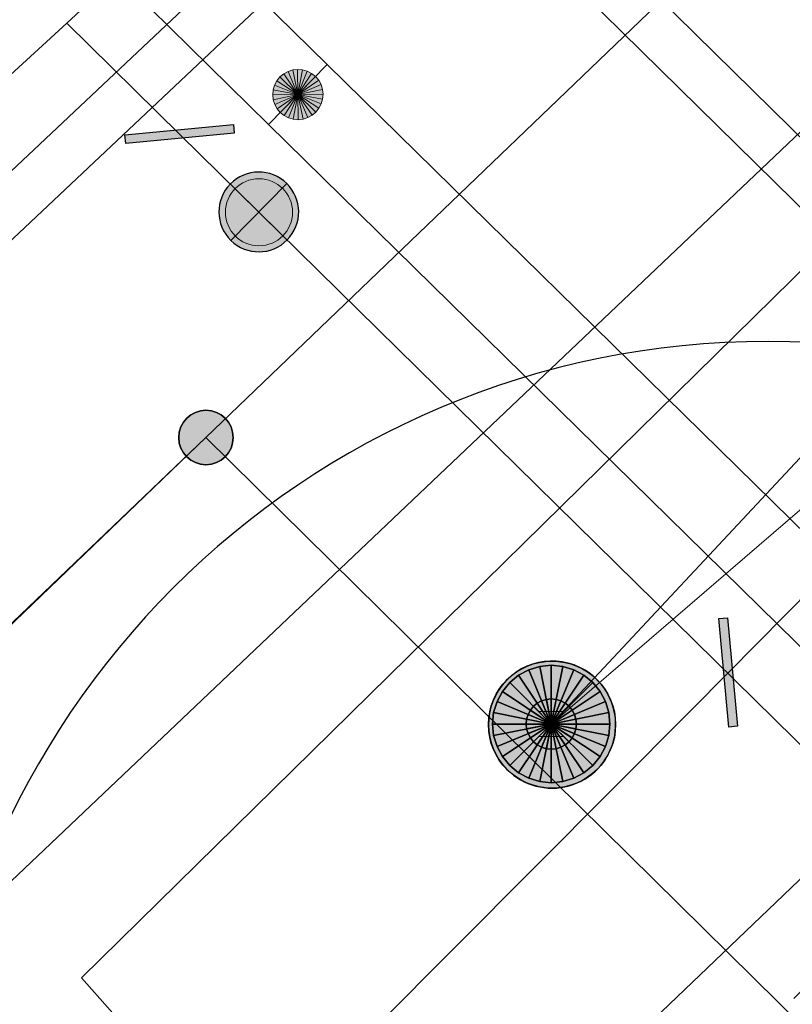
# Model space of a CAD drawing. Header units: metres. Extents: x 2695560 to 2696939, y 1260491 to 1262050.
# Tile 517 of 656: x 2695907.27 to 2695911.87, y 1261168.53 to 1261174.4. Entities that reach past the tile are written whole.
import ezdxf

# ---------------------------------------------------------------- set-up
doc = ezdxf.new("R2010")
doc.units = ezdxf.units.M
doc.linetypes.add('AUSGEZOGEN', pattern=[0])
doc.linetypes.add('VERDECKT2_S2', pattern=[0.36, 0.2, -0.16])
for name, color, linetype in [('XR$1$AV_Grenzpunkte', 7, 'AUSGEZOGEN'), ('XR$1$AV_Linien (BB)', 7, 'AUSGEZOGEN'), ('XR$1$AW_LK_Schachtdeckel', 24, 'AUSGEZOGEN'), ('XR$1$GA_LK_Rohrleitungsteil', 32, 'AUSGEZOGEN'), ('XR$1$GR_Baum', 94, 'AUSGEZOGEN'), ('XR$1$Liegenschaftsgrenzen', 7, 'AUSGEZOGEN'), ('XR$1$PFAV', 255, 'AUSGEZOGEN'), ('XR$1$PFAW', 255, 'AUSGEZOGEN'), ('XR$1$PFWA', 255, 'AUSGEZOGEN'), ('XR$1$WA_LK_Absperrarmatur', 171, 'AUSGEZOGEN'), ('XR$1$WA_LK_Rohrleitungsteil', 171, 'AUSGEZOGEN')]:
    doc.layers.add(name, color=color, linetype=linetype)
for name, color, linetype, lineweight in [('XR$2$ABW-Linie-R-genau', 4, 'AUSGEZOGEN', 18), ('XR$2$ABW-LinieFlaeche-R-genau', 4, 'AUSGEZOGEN', 18), ('XR$2$ABW-Punkt', 6, 'AUSGEZOGEN', 18), ('XR$2$ELE-LinieFlaeche-ungenau', 1, 'VERDECKT2_S2', 18), ('XR$2$GAS-Linie-genau', 12, 'AUSGEZOGEN', 18), ('XR$2$GAS-LinieFlaeche-genau', 12, 'AUSGEZOGEN', 18), ('XR$2$KOM-Linie-U-genau', 91, 'AUSGEZOGEN', 18), ('XR$2$WAS-Linie-genau', 5, 'AUSGEZOGEN', 18), ('XR$2$WAS-LinieFlaeche-genau', 5, 'AUSGEZOGEN', 18), ('XR$2$WAS-Punkt', 5, 'AUSGEZOGEN', 18)]:
    doc.layers.add(name, color=color, linetype=linetype, lineweight=lineweight)

# ---------------------------------------------------------------- blocks, each defined once
blk = doc.blocks.new('BAV15')
at = {"layer": 'XR$1$PFAV', "transparency": 33554687}
blk.add_hatch(color=7, dxfattribs=at).paths.add_polyline_path([(0.5, 0), (0.49, 0.101), (0.459, 0.197), (0.41, 0.286), (0.344, 0.362), (0.264, 0.424), (0.174, 0.469), (0.076, 0.494), (-0.025, 0.499), (-0.125, 0.484), (-0.22, 0.449), (-0.306, 0.395), (-0.379, 0.326), (-0.437, 0.243), (-0.477, 0.15), (-0.497, 0.051), (-0.497, -0.051), (-0.477, -0.15), (-0.437, -0.243), (-0.379, -0.326), (-0.306, -0.395), (-0.22, -0.449), (-0.125, -0.484), (-0.025, -0.499), (0.076, -0.494), (0.174, -0.469), (0.264, -0.424), (0.344, -0.362), (0.41, -0.286), (0.459, -0.197), (0.49, -0.101)])
at = {"color": 7, "transparency": 33554687}
for start, end in [(90, 270), (270, 90)]:
    blk.add_arc((0, 0), 0.5, start, end, dxfattribs=at)
at = {"layer": 'XR$1$PFAV', "transparency": 33554687}
blk.add_circle((0, 0), 0.5, dxfattribs=at)
blk = doc.blocks.new('WBGR1')
at = {"color": 94, "transparency": 33554687}
for start, end in [(90, 270), (270, 90)]:
    blk.add_arc((0, 0), 1, start, end, dxfattribs=at)
blk = doc.blocks.new('BAW2088')
at = {"layer": 'XR$1$PFAW', "transparency": 33554687}
blk.add_hatch(color=253, dxfattribs=at).paths.add_polyline_path([(0.5104, 0), (0.5002, 0.1006), (0.4699, 0.1972), (0.4208, 0.2856), (0.3549, 0.3624), (0.2749, 0.4243), (0.1841, 0.4689), (0.0861, 0.4942), (-0.0149, 0.4994), (-0.1149, 0.484), (-0.2098, 0.4489), (-0.2956, 0.3954), (-0.369, 0.3257), (-0.4267, 0.2427), (-0.4666, 0.1497), (-0.487, 0.0506), (-0.487, -0.0506), (-0.4666, -0.1497), (-0.4267, -0.2427), (-0.369, -0.3257), (-0.2956, -0.3954), (-0.2098, -0.4489), (-0.1149, -0.484), (-0.0149, -0.4994), (0.0861, -0.4942), (0.1841, -0.4689), (0.2749, -0.4243), (0.3549, -0.3624), (0.4208, -0.2856), (0.4699, -0.1972), (0.5002, -0.1006)])
at = {"transparency": 33554687}
for start, end in [(91.19481, 268.80519), (268.80519, 91.19481)]:
    blk.add_arc((0.0104, 0), 0.5, start, end, dxfattribs=at)
at = {"layer": 'XR$1$PFAW', "transparency": 33554687}
blk.add_circle((0.0104, 0), 0.5, dxfattribs=at)
blk = doc.blocks.new('BWA2013')
at = {"true_color": 0x000000, "transparency": 33554687}
blk.add_hatch(color=18, dxfattribs=at).paths.add_polyline_path([(-0.291, -0.4086), (0.3522, 0.3571), (0.291, 0.4086), (-0.3522, -0.3571)])
at = {"transparency": 33554687}
blk.add_lwpolyline([(-0.291, -0.4086), (-0.3522, -0.3571), (0.291, 0.4086), (0.3522, 0.3571), (-0.291, -0.4086)], close=True, dxfattribs=at)
blk = doc.blocks.new('BWA965')
at = {"layer": 'XR$1$PFWA', "transparency": 33554687}
blk.add_hatch(color=7, dxfattribs=at).paths.add_polyline_path([(0, 0.5), (-0.051, 0.497), (-0.101, 0.49), (-0.15, 0.477), (-0.197, 0.459), (-0.243, 0.437), (-0.286, 0.41), (-0.326, 0.379), (-0.362, 0.344), (-0.395, 0.306), (-0.424, 0.264), (-0.449, 0.22), (-0.469, 0.174), (-0.484, 0.125), (-0.494, 0.076), (-0.499, 0.025), (-0.499, -0.025), (-0.494, -0.076), (-0.484, -0.125), (-0.469, -0.174), (-0.449, -0.22), (-0.424, -0.264), (-0.395, -0.306), (-0.362, -0.344), (-0.326, -0.379), (-0.286, -0.41), (-0.243, -0.437), (-0.197, -0.459), (-0.15, -0.477), (-0.101, -0.49), (-0.051, -0.497), (0, -0.5), (0.051, -0.497), (0.101, -0.49), (0.15, -0.477), (0.197, -0.459), (0.243, -0.437), (0.286, -0.41), (0.326, -0.379), (0.362, -0.344), (0.395, -0.306), (0.424, -0.264), (0.449, -0.22), (0.469, -0.174), (0.484, -0.125), (0.494, -0.076), (0.499, -0.025), (0.499, 0.025), (0.494, 0.076), (0.484, 0.125), (0.469, 0.174), (0.449, 0.22), (0.424, 0.264), (0.395, 0.306), (0.362, 0.344), (0.326, 0.379), (0.286, 0.41), (0.243, 0.437), (0.197, 0.459), (0.15, 0.477), (0.101, 0.49), (0.051, 0.497)])
at = {"transparency": 33554687}
blk.add_line((0, 0.5), (0, -0.5), dxfattribs=at)
for start, end in [(90, 270), (270, 90)]:
    blk.add_arc((0, 0), 0.5, start, end, dxfattribs=at)
blk = doc.blocks.new('BGA2013')
at = {"transparency": 33554687}
blk.add_hatch(color=36, dxfattribs=at).paths.add_polyline_path([(-0.291, -0.4086), (0.3522, 0.3571), (0.291, 0.4086), (-0.3522, -0.3571)])
at = {"color": 32, "transparency": 33554687}
blk.add_lwpolyline([(-0.291, -0.4086), (-0.3522, -0.3571), (0.291, 0.4086), (0.3522, 0.3571), (-0.291, -0.4086)], close=True, dxfattribs=at)
blk = doc.blocks.new('WAS-ABSPERRORGAN')
at = {"layer": 'XR$2$WAS-Punkt', "linetype": 'AUSGEZOGEN', "transparency": 33554687}
for p, q in [((0, 200, 2500), (0, -200, 2500)), ((0, 0), (0, 0))]:
    blk.add_line(p, q, dxfattribs=at)
blk.add_circle((0, 0, 502500), 200, dxfattribs=at)
blk = doc.blocks.new('WAS-BOGEN_VERTIKAL')
at = {"layer": 'XR$2$WAS-Punkt', "transparency": 33554687}
blk.add_hatch(color=5, dxfattribs=at).paths.add_polyline_path([(0, -150), (15.2, -149.2), (30.2, -146.9), (44.9, -143.1), (59.2, -137.8), (72.8, -131.2), (85.7, -123.1), (97.7, -113.8), (108.7, -103.3), (118.6, -91.8), (127.3, -79.3), (134.7, -66.1), (140.7, -52.1), (145.2, -37.6), (148.3, -22.7), (149.8, -7.6), (149.8, 7.6), (148.3, 22.7), (145.2, 37.6), (140.7, 52.1), (134.7, 66.1), (127.3, 79.3), (118.6, 91.8), (108.7, 103.3), (97.7, 113.8), (85.7, 123.1), (72.8, 131.2), (59.2, 137.8), (44.9, 143.1), (30.2, 146.9), (15.2, 149.2), (0, 150), (-15.2, 149.2), (-30.2, 146.9), (-44.9, 143.1), (-59.2, 137.8), (-72.8, 131.2), (-85.7, 123.1), (-97.7, 113.8), (-108.7, 103.3), (-118.6, 91.8), (-127.3, 79.3), (-134.7, 66.1), (-140.7, 52.1), (-145.2, 37.6), (-148.3, 22.7), (-149.8, 7.6), (-149.8, -7.6), (-148.3, -22.7), (-145.2, -37.6), (-140.7, -52.1), (-134.7, -66.1), (-127.3, -79.3), (-118.6, -91.8), (-108.7, -103.3), (-97.7, -113.8), (-85.7, -123.1), (-72.8, -131.2), (-59.2, -137.8), (-44.9, -143.1), (-30.2, -146.9), (-15.2, -149.2)])
at = {"layer": 'XR$2$WAS-Punkt', "lineweight": 13, "transparency": 33554687}
for points in [[(-83.3, 124.7, 2500), (0, 0, 2500), (-106.1, 106.1, 2500)], [(-83.3, 124.7), (0, 0), (-106.1, 106.1)], [(-83.3, 124.7, 2500), (-83.3, 124.7), (-106.1, 106.1), (-106.1, 106.1, 2500)], [(-57.4, 138.6, 2500), (0, 0, 2500), (-83.3, 124.7, 2500)], [(-57.4, 138.6), (0, 0), (-83.3, 124.7)], [(-57.4, 138.6, 2500), (-57.4, 138.6), (-83.3, 124.7), (-83.3, 124.7, 2500)], [(-29.3, 147.1, 2500), (0, 0, 2500), (-57.4, 138.6, 2500)], [(-29.3, 147.1), (0, 0), (-57.4, 138.6)], [(-29.3, 147.1, 2500), (-29.3, 147.1), (-57.4, 138.6), (-57.4, 138.6, 2500)], [(0, 150, 2500), (0, 0, 2500), (-29.3, 147.1, 2500)], [(0, 150), (0, 0), (-29.3, 147.1)], [(0, 150, 2500), (0, 150), (-29.3, 147.1), (-29.3, 147.1, 2500)], [(29.3, 147.1, 2500), (0, 0, 2500), (0, 150, 2500)], [(29.3, 147.1), (0, 0), (0, 150)], [(29.3, 147.1, 2500), (29.3, 147.1), (0, 150), (0, 150, 2500)], [(57.4, 138.6, 2500), (0, 0, 2500), (29.3, 147.1, 2500)], [(57.4, 138.6), (0, 0), (29.3, 147.1)], [(83.3, 124.7, 2500), (0, 0, 2500), (57.4, 138.6, 2500)], [(83.3, 124.7), (0, 0), (57.4, 138.6)], [(106.1, 106.1, 2500), (0, 0, 2500), (83.3, 124.7, 2500)], [(106.1, 106.1), (0, 0), (83.3, 124.7)], [(57.4, 138.6, 2500), (57.4, 138.6), (29.3, 147.1), (29.3, 147.1, 2500)], [(83.3, 124.7, 2500), (83.3, 124.7), (57.4, 138.6), (57.4, 138.6, 2500)], [(106.1, 106.1, 2500), (106.1, 106.1), (83.3, 124.7), (83.3, 124.7, 2500)], [(-124.7, 83.3, 2500), (0, 0, 2500), (-138.6, 57.4, 2500)], [(-124.7, 83.3), (0, 0), (-138.6, 57.4)], [(-124.7, 83.3, 2500), (-124.7, 83.3), (-138.6, 57.4), (-138.6, 57.4, 2500)], [(-106.1, 106.1, 2500), (0, 0, 2500), (-124.7, 83.3, 2500)], [(-106.1, 106.1), (0, 0), (-124.7, 83.3)], [(-106.1, 106.1, 2500), (-106.1, 106.1), (-124.7, 83.3), (-124.7, 83.3, 2500)], [(124.7, 83.3, 2500), (0, 0, 2500), (106.1, 106.1, 2500)], [(124.7, 83.3), (0, 0), (106.1, 106.1)], [(138.6, 57.4, 2500), (0, 0, 2500), (124.7, 83.3, 2500)], [(138.6, 57.4), (0, 0), (124.7, 83.3)], [(124.7, 83.3, 2500), (124.7, 83.3), (106.1, 106.1), (106.1, 106.1, 2500)], [(138.6, 57.4, 2500), (138.6, 57.4), (124.7, 83.3), (124.7, 83.3, 2500)], [(-147.1, 29.3, 2500), (0, 0, 2500), (-150, 0, 2500)], [(-147.1, 29.3), (0, 0), (-150, 0)], [(-147.1, 29.3, 2500), (-147.1, 29.3), (-150, 0), (-150, 0, 2500)], [(-150, 0, 2500), (0, 0, 2500), (-147.1, -29.3, 2500)], [(-150, 0), (0, 0), (-147.1, -29.3)], [(-138.6, 57.4, 2500), (0, 0, 2500), (-147.1, 29.3, 2500)], [(-138.6, 57.4), (0, 0), (-147.1, 29.3)], [(-138.6, 57.4, 2500), (-138.6, 57.4), (-147.1, 29.3), (-147.1, 29.3, 2500)], [(-147.1, -29.3, 2500), (0, 0, 2500), (-138.6, -57.4, 2500)], [(-147.1, -29.3), (0, 0), (-138.6, -57.4)], [(-138.6, -57.4, 2500), (0, 0, 2500), (-124.7, -83.3, 2500)], [(-138.6, -57.4), (0, 0), (-124.7, -83.3)], [(-124.7, -83.3, 2500), (0, 0, 2500), (-106.1, -106.1, 2500)], [(-124.7, -83.3), (0, 0), (-106.1, -106.1)], [(-106.1, -106.1, 2500), (0, 0, 2500), (-83.3, -124.7, 2500)], [(-106.1, -106.1), (0, 0), (-83.3, -124.7)], [(-83.3, -124.7, 2500), (0, 0, 2500), (-57.4, -138.6, 2500)], [(-83.3, -124.7), (0, 0), (-57.4, -138.6)], [(-57.4, -138.6, 2500), (0, 0, 2500), (-29.3, -147.1, 2500)], [(-57.4, -138.6), (0, 0), (-29.3, -147.1)], [(-29.3, -147.1, 2500), (0, 0, 2500), (0, -150, 2500)], [(-29.3, -147.1), (0, 0), (0, -150)], [(147.1, 29.3, 2500), (0, 0, 2500), (138.6, 57.4, 2500)], [(147.1, 29.3), (0, 0), (138.6, 57.4)], [(150, 0, 2500), (0, 0, 2500), (147.1, 29.3, 2500)], [(150, 0), (0, 0), (147.1, 29.3)], [(0, -150, 2500), (0, 0, 2500), (29.3, -147.1, 2500)], [(29.3, -147.1, 2500), (0, 0, 2500), (57.4, -138.6, 2500)], [(57.4, -138.6, 2500), (0, 0, 2500), (83.3, -124.7, 2500)], [(83.3, -124.7, 2500), (0, 0, 2500), (106.1, -106.1, 2500)], [(106.1, -106.1, 2500), (0, 0, 2500), (124.7, -83.3, 2500)], [(124.7, -83.3, 2500), (0, 0, 2500), (138.6, -57.4, 2500)], [(138.6, -57.4, 2500), (0, 0, 2500), (147.1, -29.3, 2500)], [(147.1, -29.3, 2500), (0, 0, 2500), (150, 0, 2500)], [(0, -150), (0, 0), (29.3, -147.1)], [(29.3, -147.1), (0, 0), (57.4, -138.6)], [(57.4, -138.6), (0, 0), (83.3, -124.7)], [(83.3, -124.7), (0, 0), (106.1, -106.1)], [(106.1, -106.1), (0, 0), (124.7, -83.3)], [(124.7, -83.3), (0, 0), (138.6, -57.4)], [(138.6, -57.4), (0, 0), (147.1, -29.3)], [(147.1, -29.3), (0, 0), (150, 0)], [(147.1, 29.3, 2500), (147.1, 29.3), (138.6, 57.4), (138.6, 57.4, 2500)], [(150, 0, 2500), (150, 0), (147.1, 29.3), (147.1, 29.3, 2500)], [(-150, 0, 2500), (-150, 0), (-147.1, -29.3), (-147.1, -29.3, 2500)], [(-147.1, -29.3, 2500), (-147.1, -29.3), (-138.6, -57.4), (-138.6, -57.4, 2500)], [(-138.6, -57.4, 2500), (-138.6, -57.4), (-124.7, -83.3), (-124.7, -83.3, 2500)], [(124.7, -83.3, 2500), (124.7, -83.3), (138.6, -57.4), (138.6, -57.4, 2500)], [(138.6, -57.4, 2500), (138.6, -57.4), (147.1, -29.3), (147.1, -29.3, 2500)], [(147.1, -29.3, 2500), (147.1, -29.3), (150, 0), (150, 0, 2500)], [(-124.7, -83.3, 2500), (-124.7, -83.3), (-106.1, -106.1), (-106.1, -106.1, 2500)], [(-106.1, -106.1, 2500), (-106.1, -106.1), (-83.3, -124.7), (-83.3, -124.7, 2500)], [(83.3, -124.7, 2500), (83.3, -124.7), (106.1, -106.1), (106.1, -106.1, 2500)], [(106.1, -106.1, 2500), (106.1, -106.1), (124.7, -83.3), (124.7, -83.3, 2500)], [(-83.3, -124.7, 2500), (-83.3, -124.7), (-57.4, -138.6), (-57.4, -138.6, 2500)], [(-57.4, -138.6, 2500), (-57.4, -138.6), (-29.3, -147.1), (-29.3, -147.1, 2500)], [(-29.3, -147.1, 2500), (-29.3, -147.1), (0, -150), (0, -150, 2500)], [(0, -150, 2500), (0, -150), (29.3, -147.1), (29.3, -147.1, 2500)], [(29.3, -147.1, 2500), (29.3, -147.1), (57.4, -138.6), (57.4, -138.6, 2500)], [(57.4, -138.6, 2500), (57.4, -138.6), (83.3, -124.7), (83.3, -124.7, 2500)]]:
    blk.add_3dface(points, dxfattribs=at)
blk = doc.blocks.new('ABW-SCHLAMMSAMMLER_RUND')
at = {"layer": 'XR$2$ABW-Punkt', "linetype": 'AUSGEZOGEN', "lineweight": 13, "transparency": 33554687}
for p, q in [((-69.9, 75, 2500), (69.9, 75, 2500)), ((-69.9, -75, 2500), (69.9, -75, 2500))]:
    blk.add_line(p, q, dxfattribs=at)
blk.add_polyline3d([(90, 0, 2500), (0, 0, 2500), (-90, 0, 2500)], dxfattribs=at)
at = {"layer": 'XR$2$ABW-Punkt', "linetype": 'AUSGEZOGEN', "lineweight": 25, "transparency": 33554687}
for points in [[(-83.3, 124.7, 2500), (0, 0, 2500), (-106.1, 106.1, 2500)], [(-83.3, 124.7), (0, 0), (-106.1, 106.1)], [(-83.3, 124.7, 2500), (-83.3, 124.7), (-106.1, 106.1), (-106.1, 106.1, 2500)], [(-57.4, 138.6, 2500), (0, 0, 2500), (-83.3, 124.7, 2500)], [(-57.4, 138.6), (0, 0), (-83.3, 124.7)], [(-57.4, 138.6, 2500), (-57.4, 138.6), (-83.3, 124.7), (-83.3, 124.7, 2500)], [(-29.3, 147.1, 2500), (0, 0, 2500), (-57.4, 138.6, 2500)], [(-29.3, 147.1), (0, 0), (-57.4, 138.6)], [(-29.3, 147.1, 2500), (-29.3, 147.1), (-57.4, 138.6), (-57.4, 138.6, 2500)], [(0, 150, 2500), (0, 0, 2500), (-29.3, 147.1, 2500)], [(0, 150), (0, 0), (-29.3, 147.1)], [(0, 150, 2500), (0, 150), (-29.3, 147.1), (-29.3, 147.1, 2500)], [(29.3, 147.1, 2500), (0, 0, 2500), (0, 150, 2500)], [(29.3, 147.1), (0, 0), (0, 150)], [(29.3, 147.1, 2500), (29.3, 147.1), (0, 150), (0, 150, 2500)], [(57.4, 138.6, 2500), (0, 0, 2500), (29.3, 147.1, 2500)], [(57.4, 138.6), (0, 0), (29.3, 147.1)], [(83.3, 124.7, 2500), (0, 0, 2500), (57.4, 138.6, 2500)], [(83.3, 124.7), (0, 0), (57.4, 138.6)], [(106.1, 106.1, 2500), (0, 0, 2500), (83.3, 124.7, 2500)], [(106.1, 106.1), (0, 0), (83.3, 124.7)], [(57.4, 138.6, 2500), (57.4, 138.6), (29.3, 147.1), (29.3, 147.1, 2500)], [(83.3, 124.7, 2500), (83.3, 124.7), (57.4, 138.6), (57.4, 138.6, 2500)], [(106.1, 106.1, 2500), (106.1, 106.1), (83.3, 124.7), (83.3, 124.7, 2500)], [(-124.7, 83.3, 2500), (0, 0, 2500), (-138.6, 57.4, 2500)], [(-124.7, 83.3), (0, 0), (-138.6, 57.4)], [(-124.7, 83.3, 2500), (-124.7, 83.3), (-138.6, 57.4), (-138.6, 57.4, 2500)], [(-106.1, 106.1, 2500), (0, 0, 2500), (-124.7, 83.3, 2500)], [(-106.1, 106.1), (0, 0), (-124.7, 83.3)], [(-106.1, 106.1, 2500), (-106.1, 106.1), (-124.7, 83.3), (-124.7, 83.3, 2500)], [(124.7, 83.3, 2500), (0, 0, 2500), (106.1, 106.1, 2500)], [(124.7, 83.3), (0, 0), (106.1, 106.1)], [(138.6, 57.4, 2500), (0, 0, 2500), (124.7, 83.3, 2500)], [(138.6, 57.4), (0, 0), (124.7, 83.3)], [(124.7, 83.3, 2500), (124.7, 83.3), (106.1, 106.1), (106.1, 106.1, 2500)], [(138.6, 57.4, 2500), (138.6, 57.4), (124.7, 83.3), (124.7, 83.3, 2500)], [(-147.1, 29.3, 2500), (0, 0, 2500), (-150, 0, 2500)], [(-147.1, 29.3), (0, 0), (-150, 0)], [(-147.1, 29.3, 2500), (-147.1, 29.3), (-150, 0), (-150, 0, 2500)], [(-150, 0, 2500), (0, 0, 2500), (-147.1, -29.3, 2500)], [(-150, 0), (0, 0), (-147.1, -29.3)], [(-138.6, 57.4, 2500), (0, 0, 2500), (-147.1, 29.3, 2500)], [(-138.6, 57.4), (0, 0), (-147.1, 29.3)], [(-138.6, 57.4, 2500), (-138.6, 57.4), (-147.1, 29.3), (-147.1, 29.3, 2500)], [(-147.1, -29.3, 2500), (0, 0, 2500), (-138.6, -57.4, 2500)], [(-147.1, -29.3), (0, 0), (-138.6, -57.4)], [(-138.6, -57.4, 2500), (0, 0, 2500), (-124.7, -83.3, 2500)], [(-138.6, -57.4), (0, 0), (-124.7, -83.3)], [(-124.7, -83.3, 2500), (0, 0, 2500), (-106.1, -106.1, 2500)], [(-124.7, -83.3), (0, 0), (-106.1, -106.1)], [(-106.1, -106.1, 2500), (0, 0, 2500), (-83.3, -124.7, 2500)], [(-106.1, -106.1), (0, 0), (-83.3, -124.7)], [(-83.3, -124.7, 2500), (0, 0, 2500), (-57.4, -138.6, 2500)], [(-83.3, -124.7), (0, 0), (-57.4, -138.6)], [(-57.4, -138.6, 2500), (0, 0, 2500), (-29.3, -147.1, 2500)], [(-57.4, -138.6), (0, 0), (-29.3, -147.1)], [(-29.3, -147.1, 2500), (0, 0, 2500), (0, -150, 2500)], [(-29.3, -147.1), (0, 0), (0, -150)], [(147.1, 29.3, 2500), (0, 0, 2500), (138.6, 57.4, 2500)], [(147.1, 29.3), (0, 0), (138.6, 57.4)], [(150, 0, 2500), (0, 0, 2500), (147.1, 29.3, 2500)], [(150, 0), (0, 0), (147.1, 29.3)], [(0, -150, 2500), (0, 0, 2500), (29.3, -147.1, 2500)], [(29.3, -147.1, 2500), (0, 0, 2500), (57.4, -138.6, 2500)], [(57.4, -138.6, 2500), (0, 0, 2500), (83.3, -124.7, 2500)], [(83.3, -124.7, 2500), (0, 0, 2500), (106.1, -106.1, 2500)], [(106.1, -106.1, 2500), (0, 0, 2500), (124.7, -83.3, 2500)], [(124.7, -83.3, 2500), (0, 0, 2500), (138.6, -57.4, 2500)], [(138.6, -57.4, 2500), (0, 0, 2500), (147.1, -29.3, 2500)], [(147.1, -29.3, 2500), (0, 0, 2500), (150, 0, 2500)], [(0, -150), (0, 0), (29.3, -147.1)], [(29.3, -147.1), (0, 0), (57.4, -138.6)], [(57.4, -138.6), (0, 0), (83.3, -124.7)], [(83.3, -124.7), (0, 0), (106.1, -106.1)], [(106.1, -106.1), (0, 0), (124.7, -83.3)], [(124.7, -83.3), (0, 0), (138.6, -57.4)], [(138.6, -57.4), (0, 0), (147.1, -29.3)], [(147.1, -29.3), (0, 0), (150, 0)], [(147.1, 29.3, 2500), (147.1, 29.3), (138.6, 57.4), (138.6, 57.4, 2500)], [(150, 0, 2500), (150, 0), (147.1, 29.3), (147.1, 29.3, 2500)], [(-150, 0, 2500), (-150, 0), (-147.1, -29.3), (-147.1, -29.3, 2500)], [(-147.1, -29.3, 2500), (-147.1, -29.3), (-138.6, -57.4), (-138.6, -57.4, 2500)], [(-138.6, -57.4, 2500), (-138.6, -57.4), (-124.7, -83.3), (-124.7, -83.3, 2500)], [(124.7, -83.3, 2500), (124.7, -83.3), (138.6, -57.4), (138.6, -57.4, 2500)], [(138.6, -57.4, 2500), (138.6, -57.4), (147.1, -29.3), (147.1, -29.3, 2500)], [(147.1, -29.3, 2500), (147.1, -29.3), (150, 0), (150, 0, 2500)], [(-124.7, -83.3, 2500), (-124.7, -83.3), (-106.1, -106.1), (-106.1, -106.1, 2500)], [(-106.1, -106.1, 2500), (-106.1, -106.1), (-83.3, -124.7), (-83.3, -124.7, 2500)], [(83.3, -124.7, 2500), (83.3, -124.7), (106.1, -106.1), (106.1, -106.1, 2500)], [(106.1, -106.1, 2500), (106.1, -106.1), (124.7, -83.3), (124.7, -83.3, 2500)], [(-83.3, -124.7, 2500), (-83.3, -124.7), (-57.4, -138.6), (-57.4, -138.6, 2500)], [(-57.4, -138.6, 2500), (-57.4, -138.6), (-29.3, -147.1), (-29.3, -147.1, 2500)], [(-29.3, -147.1, 2500), (-29.3, -147.1), (0, -150), (0, -150, 2500)], [(0, -150, 2500), (0, -150), (29.3, -147.1), (29.3, -147.1, 2500)], [(29.3, -147.1, 2500), (29.3, -147.1), (57.4, -138.6), (57.4, -138.6, 2500)], [(57.4, -138.6, 2500), (57.4, -138.6), (83.3, -124.7), (83.3, -124.7, 2500)]]:
    blk.add_3dface(points, dxfattribs=at)
blk = doc.blocks.new('ABW-DECKEL')
at = {"layer": 'XR$2$ABW-Punkt', "linetype": 'AUSGEZOGEN', "lineweight": 25, "transparency": 33554687}
for points in [[(-133.9, 323.4, 2500), (0, 0, 2500), (-194.4, 291, 2500)], [(-133.9, 323.4), (0, 0), (-194.4, 291)], [(-133.9, 323.4, 2500), (-133.9, 323.4), (-194.4, 291), (-194.4, 291, 2500)], [(-68.3, 343.3, 2500), (0, 0, 2500), (-133.9, 323.4, 2500)], [(-68.3, 343.3), (0, 0), (-133.9, 323.4)], [(-68.3, 343.3, 2500), (-68.3, 343.3), (-133.9, 323.4), (-133.9, 323.4, 2500)], [(0, 350, 2500), (0, 0, 2500), (-68.3, 343.3, 2500)], [(0, 350), (0, 0), (-68.3, 343.3)], [(0, 350, 2500), (0, 350), (-68.3, 343.3), (-68.3, 343.3, 2500)], [(68.3, 343.3, 2500), (0, 0, 2500), (0, 350, 2500)], [(68.3, 343.3), (0, 0), (0, 350)], [(68.3, 343.3, 2500), (68.3, 343.3), (0, 350), (0, 350, 2500)], [(133.9, 323.4, 2500), (0, 0, 2500), (68.3, 343.3, 2500)], [(133.9, 323.4), (0, 0), (68.3, 343.3)], [(194.4, 291, 2500), (0, 0, 2500), (133.9, 323.4, 2500)], [(194.4, 291), (0, 0), (133.9, 323.4)], [(133.9, 323.4, 2500), (133.9, 323.4), (68.3, 343.3), (68.3, 343.3, 2500)], [(194.4, 291, 2500), (194.4, 291), (133.9, 323.4), (133.9, 323.4, 2500)], [(-247.5, 247.5, 2500), (0, 0, 2500), (-291, 194.4, 2500)], [(-247.5, 247.5), (0, 0), (-291, 194.4)], [(-247.5, 247.5, 2500), (-247.5, 247.5), (-291, 194.4), (-291, 194.4, 2500)], [(-194.4, 291, 2500), (0, 0, 2500), (-247.5, 247.5, 2500)], [(-194.4, 291), (0, 0), (-247.5, 247.5)], [(-194.4, 291, 2500), (-194.4, 291), (-247.5, 247.5), (-247.5, 247.5, 2500)], [(247.5, 247.5, 2500), (0, 0, 2500), (194.4, 291, 2500)], [(247.5, 247.5), (0, 0), (194.4, 291)], [(291, 194.4, 2500), (0, 0, 2500), (247.5, 247.5, 2500)], [(291, 194.4), (0, 0), (247.5, 247.5)], [(247.5, 247.5, 2500), (247.5, 247.5), (194.4, 291), (194.4, 291, 2500)], [(291, 194.4, 2500), (291, 194.4), (247.5, 247.5), (247.5, 247.5, 2500)], [(-291, 194.4, 2500), (0, 0, 2500), (-323.4, 133.9, 2500)], [(-291, 194.4), (0, 0), (-323.4, 133.9)], [(-291, 194.4, 2500), (-291, 194.4), (-323.4, 133.9), (-323.4, 133.9, 2500)], [(323.4, 133.9, 2500), (0, 0, 2500), (291, 194.4, 2500)], [(323.4, 133.9), (0, 0), (291, 194.4)], [(323.4, 133.9, 2500), (323.4, 133.9), (291, 194.4), (291, 194.4, 2500)], [(-323.4, 133.9, 2500), (0, 0, 2500), (-343.3, 68.3, 2500)], [(-323.4, 133.9), (0, 0), (-343.3, 68.3)], [(-323.4, 133.9, 2500), (-323.4, 133.9), (-343.3, 68.3), (-343.3, 68.3, 2500)], [(343.3, 68.3, 2500), (0, 0, 2500), (323.4, 133.9, 2500)], [(343.3, 68.3), (0, 0), (323.4, 133.9)], [(343.3, 68.3, 2500), (343.3, 68.3), (323.4, 133.9), (323.4, 133.9, 2500)], [(-343.3, 68.3, 2500), (0, 0, 2500), (-350, 0, 2500)], [(-343.3, 68.3), (0, 0), (-350, 0)], [(-343.3, 68.3, 2500), (-343.3, 68.3), (-350, 0), (-350, 0, 2500)], [(350, 0, 2500), (0, 0, 2500), (343.3, 68.3, 2500)], [(350, 0), (0, 0), (343.3, 68.3)], [(350, 0, 2500), (350, 0), (343.3, 68.3), (343.3, 68.3, 2500)], [(-350, 0, 2500), (0, 0, 2500), (-343.3, -68.3, 2500)], [(-350, 0), (0, 0), (-343.3, -68.3)], [(-343.3, -68.3, 2500), (0, 0, 2500), (-323.4, -133.9, 2500)], [(-343.3, -68.3), (0, 0), (-323.4, -133.9)], [(-323.4, -133.9, 2500), (0, 0, 2500), (-291, -194.4, 2500)], [(-323.4, -133.9), (0, 0), (-291, -194.4)], [(-291, -194.4, 2500), (0, 0, 2500), (-247.5, -247.5, 2500)], [(-291, -194.4), (0, 0), (-247.5, -247.5)], [(-247.5, -247.5, 2500), (0, 0, 2500), (-194.4, -291, 2500)], [(-247.5, -247.5), (0, 0), (-194.4, -291)], [(-194.4, -291, 2500), (0, 0, 2500), (-133.9, -323.4, 2500)], [(-194.4, -291), (0, 0), (-133.9, -323.4)], [(-133.9, -323.4, 2500), (0, 0, 2500), (-68.3, -343.3, 2500)], [(-133.9, -323.4), (0, 0), (-68.3, -343.3)], [(-68.3, -343.3, 2500), (0, 0, 2500), (0, -350, 2500)], [(-68.3, -343.3), (0, 0), (0, -350)], [(0, -350, 2500), (0, 0, 2500), (68.3, -343.3, 2500)], [(68.3, -343.3, 2500), (0, 0, 2500), (133.9, -323.4, 2500)], [(133.9, -323.4, 2500), (0, 0, 2500), (194.4, -291, 2500)], [(194.4, -291, 2500), (0, 0, 2500), (247.5, -247.5, 2500)], [(247.5, -247.5, 2500), (0, 0, 2500), (291, -194.4, 2500)], [(291, -194.4, 2500), (0, 0, 2500), (323.4, -133.9, 2500)], [(323.4, -133.9, 2500), (0, 0, 2500), (343.3, -68.3, 2500)], [(343.3, -68.3, 2500), (0, 0, 2500), (350, 0, 2500)], [(0, -350), (0, 0), (68.3, -343.3)], [(68.3, -343.3), (0, 0), (133.9, -323.4)], [(133.9, -323.4), (0, 0), (194.4, -291)], [(194.4, -291), (0, 0), (247.5, -247.5)], [(247.5, -247.5), (0, 0), (291, -194.4)], [(291, -194.4), (0, 0), (323.4, -133.9)], [(323.4, -133.9), (0, 0), (343.3, -68.3)], [(343.3, -68.3), (0, 0), (350, 0)], [(-350, 0, 2500), (-350, 0), (-343.3, -68.3), (-343.3, -68.3, 2500)], [(343.3, -68.3, 2500), (343.3, -68.3), (350, 0), (350, 0, 2500)], [(-343.3, -68.3, 2500), (-343.3, -68.3), (-323.4, -133.9), (-323.4, -133.9, 2500)], [(323.4, -133.9, 2500), (323.4, -133.9), (343.3, -68.3), (343.3, -68.3, 2500)], [(-323.4, -133.9, 2500), (-323.4, -133.9), (-291, -194.4), (-291, -194.4, 2500)], [(291, -194.4, 2500), (291, -194.4), (323.4, -133.9), (323.4, -133.9, 2500)], [(-291, -194.4, 2500), (-291, -194.4), (-247.5, -247.5), (-247.5, -247.5, 2500)], [(247.5, -247.5, 2500), (247.5, -247.5), (291, -194.4), (291, -194.4, 2500)], [(-247.5, -247.5, 2500), (-247.5, -247.5), (-194.4, -291), (-194.4, -291, 2500)], [(-194.4, -291, 2500), (-194.4, -291), (-133.9, -323.4), (-133.9, -323.4, 2500)], [(133.9, -323.4, 2500), (133.9, -323.4), (194.4, -291), (194.4, -291, 2500)], [(194.4, -291, 2500), (194.4, -291), (247.5, -247.5), (247.5, -247.5, 2500)], [(-133.9, -323.4, 2500), (-133.9, -323.4), (-68.3, -343.3), (-68.3, -343.3, 2500)], [(-68.3, -343.3, 2500), (-68.3, -343.3), (0, -350), (0, -350, 2500)], [(0, -350, 2500), (0, -350), (68.3, -343.3), (68.3, -343.3, 2500)], [(68.3, -343.3, 2500), (68.3, -343.3), (133.9, -323.4), (133.9, -323.4, 2500)]]:
    blk.add_3dface(points, dxfattribs=at)

msp = doc.modelspace()

# ---------------------------------------------------------------- linework, layer by layer
at = {"layer": 'XR$1$AV_Linien (BB)', "color": 7, "linetype": 'AUSGEZOGEN', "transparency": 33554687}
msp.add_line((2695905.167, 1261168.83), (2695908.38, 1261171.91), dxfattribs=at)
msp.add_lwpolyline([(2695982.62, 1261098.73), (2695967.5, 1261113.62), (2695952.41, 1261128.51), (2695937.09, 1261143.57), (2695922.09, 1261158.38), (2695908.38, 1261171.91)], dxfattribs=at)
at = {"layer": 'XR$1$Liegenschaftsgrenzen', "color": 7, "linetype": 'AUSGEZOGEN', "transparency": 33554687}
for p, q in [((2695908.38, 1261171.91), (2695914.16, 1261177.46)), ((2695891.76, 1261156.04), (2695908.38, 1261171.91)), ((2695908.38, 1261171.91), (2695922.09, 1261158.38))]:
    msp.add_line(p, q, dxfattribs=at)
at = {"layer": 'XR$2$ABW-Linie-R-genau', "linetype": 'AUSGEZOGEN', "transparency": 33554687}
for p, q in [((2695913.897, 1261173.904), (2695910.438, 1261170.202)), ((2695910.438, 1261170.202), (2695913.014, 1261172.42))]:
    msp.add_line(p, q, dxfattribs=at)
at = {"layer": 'XR$2$ABW-LinieFlaeche-R-genau', "linetype": 'AUSGEZOGEN', "transparency": 33554687}
msp.add_lwpolyline([(2695959.8099, 1261126.214), (2695908.4679, 1261176.679), (2695908.6781, 1261176.893), (2695960.0201, 1261126.428), (2695959.8099, 1261126.214)], close=True, dxfattribs=at)
at = {"layer": 'XR$2$ELE-LinieFlaeche-ungenau', "linetype": 'VERDECKT2_S2', "transparency": 33554687}
msp.add_lwpolyline([(2695908.5714, 1261165.2589), (2695915.8894, 1261172.5639), (2695916.2426, 1261172.2101), (2695908.9246, 1261164.9051), (2695908.5714, 1261165.2589)], close=True, dxfattribs=at)
at = {"layer": 'XR$2$GAS-Linie-genau', "linetype": 'AUSGEZOGEN', "transparency": 33554687}
for p, q in [((2695913.621, 1261172.664), (2695911.492, 1261170.508)), ((2695911.492, 1261170.508), (2695911.274, 1261170.287)), ((2695911.274, 1261170.287), (2695907.447, 1261166.444))]:
    msp.add_line(p, q, dxfattribs=at)
at = {"layer": 'XR$2$GAS-LinieFlaeche-genau', "linetype": 'AUSGEZOGEN', "transparency": 33554687}
msp.add_lwpolyline([(2695910.8769, 1261176.5338), (2695905.3369, 1261171.3138), (2695905.1311, 1261171.5322), (2695910.6711, 1261176.7522), (2695910.8769, 1261176.5338)], close=True, dxfattribs=at)
at = {"layer": 'XR$2$KOM-Linie-U-genau', "linetype": 'AUSGEZOGEN', "transparency": 33554687}
msp.add_line((2695906.651, 1261168.726), (2695918.649, 1261180.123), dxfattribs=at)
msp.add_lwpolyline([(2695910.522, 1261148.775), (2695918.866, 1261156.698), (2695913.077, 1261162.553), (2695907.639, 1261168.688), (2695914.393, 1261175.33), (2695896.164, 1261192.992)], dxfattribs=at)
at = {"layer": 'XR$2$WAS-Linie-genau', "linetype": 'AUSGEZOGEN', "transparency": 33554687}
for p, q in [((2695906.306, 1261173.238), (2695907.55, 1261174.38)), ((2695908.224, 1261173.717), (2695907.55, 1261174.38)), ((2695908.696, 1261173.253), (2695908.224, 1261173.717)), ((2695912.334, 1261169.673), (2695908.696, 1261173.253)), ((2695912.19, 1261169.535), (2695908.17, 1261165.687))]:
    msp.add_line(p, q, dxfattribs=at)
msp.add_lwpolyline([(2695907.55, 1261174.38), (2695908.084, 1261174.875), (2695907.615, 1261175.344), (2695907.426, 1261175.685), (2695907.421, 1261176.098)], dxfattribs=at)
at = {"layer": 'XR$2$WAS-LinieFlaeche-genau', "linetype": 'AUSGEZOGEN', "transparency": 33554687}
for points in [[(2695908.3993, 1261174.8253), (2695909.1033, 1261174.1333), (2695908.7527, 1261173.7767), (2695908.0487, 1261174.4687), (2695908.3993, 1261174.8253)], [(2695909.1031, 1261174.1334), (2695914.4141, 1261168.9194), (2695914.0639, 1261168.5626), (2695908.7529, 1261173.7766), (2695909.1031, 1261174.1334)]]:
    msp.add_lwpolyline(points, close=True, dxfattribs=at)

# ---------------------------------------------------------------- block references
at = {"layer": 'XR$1$AV_Grenzpunkte', "color": 7, "linetype": 'AUSGEZOGEN', "lineweight": -3, "transparency": 33554687, "xscale": 0.3249999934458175, "yscale": 0.3249999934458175}
msp.add_blockref('BAV15', (2695908.38, 1261171.91), dxfattribs=at)
at = {"layer": 'XR$1$AW_LK_Schachtdeckel', "color": 24, "linetype": 'AUSGEZOGEN', "lineweight": -3, "transparency": 33554687, "xscale": 0.7578193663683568, "yscale": 0.7578193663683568, "rotation": 315.9781948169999}
msp.add_blockref('BAW2088', (2695910.437, 1261170.204), dxfattribs=at)
at = {"layer": 'XR$1$GA_LK_Rohrleitungsteil', "color": 32, "linetype": 'AUSGEZOGEN', "lineweight": -3, "transparency": 33554687, "xscale": 0.6499999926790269, "yscale": 0.6499999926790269, "rotation": 225.3707999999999}
msp.add_blockref('BGA2013', (2695911.492, 1261170.51), dxfattribs=at)
at = {"layer": 'XR$1$GR_Baum', "color": 94, "linetype": 'AUSGEZOGEN', "lineweight": -3, "transparency": 33554687, "xscale": 5.0141012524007, "yscale": 5.0141012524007}
msp.add_blockref('WBGR1', (2695911.731, 1261167.469), dxfattribs=at)
at = {"layer": 'XR$1$WA_LK_Absperrarmatur', "color": 171, "linetype": 'AUSGEZOGEN', "lineweight": -3, "transparency": 33554687, "xscale": 0.4755282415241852, "yscale": 0.4755282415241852, "rotation": 135.470814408}
msp.add_blockref('BWA965', (2695908.695, 1261173.255), dxfattribs=at)
at = {"layer": 'XR$1$WA_LK_Rohrleitungsteil', "color": 171, "linetype": 'AUSGEZOGEN', "lineweight": -3, "transparency": 33554687, "xscale": 0.6499999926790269, "yscale": 0.6499999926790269, "rotation": 135.47081448}
msp.add_blockref('BWA2013', (2695908.223, 1261173.719), dxfattribs=at)
at = {"layer": 'XR$2$ABW-Punkt', "color": 6, "linetype": 'AUSGEZOGEN', "lineweight": 18, "transparency": 33554687, "xscale": 0.001, "yscale": 0.001, "zscale": 0.001, "rotation": 360}
for name in ['ABW-DECKEL', 'ABW-SCHLAMMSAMMLER_RUND']:
    msp.add_blockref(name, (2695910.438, 1261170.202), dxfattribs=at)
at = {"layer": 'XR$2$WAS-Punkt', "color": 5, "linetype": 'AUSGEZOGEN', "lineweight": 18, "transparency": 33554687, "xscale": 0.001, "yscale": 0.001, "zscale": 0.001}
for name, p, rotation in [('WAS-BOGEN_VERTIKAL', (2695908.928, 1261173.955), 225.6), ('WAS-ABSPERRORGAN', (2695908.696, 1261173.253), 45.5)]:
    msp.add_blockref(name, p, dxfattribs=dict(at, rotation=rotation))

doc.saveas('drawing.dxf')
